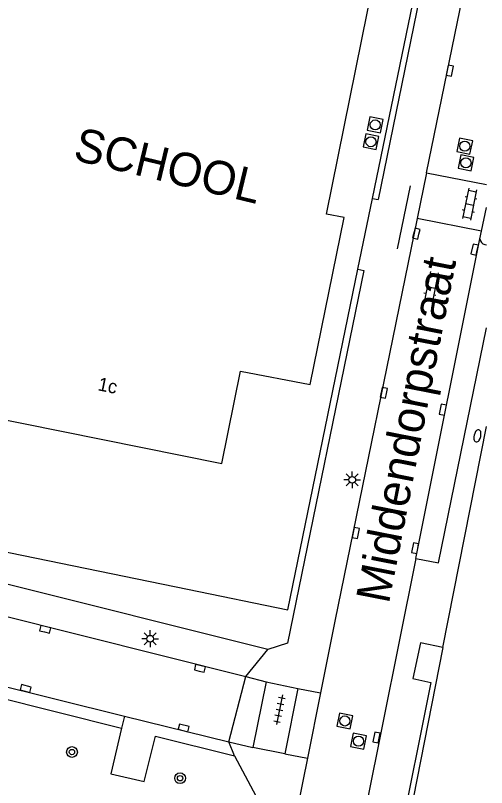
# Model space of a CAD drawing. Extents: x 124000 to 128010, y 398999 to 403000.
# Drawn here: x 127965 to 128000, y 399767.5 to 399824.9 of the extents above; entities that cross this region are included whole.
import ezdxf

# ---------------------------------------------------------------- set-up
doc = ezdxf.new("R2010")
doc.units = 0
for name, color, linetype in [('gg-afsc-hekwerk', 7, 'Continuous'), ('gg-anno-huisnummerreeks BGT', 7, 'Continuous'), ('gg-anno-openbare ruimte label', 7, 'Continuous'), ('gg-bbg-hoofdgebouw', 7, 'Continuous'), ('gg-knt-verharding', 7, 'Continuous'), ('gg-knt-verharding nz', 7, 'Continuous'), ('gt-anno-naam bijzondere bebouwing', 7, 'Continuous'), ('gt-grn-groengrens', 7, 'Continuous'), ('gt-grn-weggrens', 7, 'Continuous'), ('gt-symb-boom', 7, 'Continuous'), ('gt-symb-brandkraan', 7, 'Continuous'), ('gt-symb-klinker verharding', 7, 'Continuous'), ('gt-symb-kolk', 7, 'Continuous'), ('gt-symb-lichtmast', 7, 'Continuous'), ('gt-symb-rioolschacht', 7, 'Continuous'), ('gt-symb-tegel verharding', 7, 'Continuous')]:
    doc.layers.add(name, color=color, linetype=linetype)

# ---------------------------------------------------------------- blocks, each defined once
blk = doc.blocks.new('gt0-KL1')
at = {"layer": 'gt-symb-klinker verharding'}
for p, q in [((-1.15, 0.3), (1.15, 0.3)), ((-1, -0.3), (-1, 0.3)), ((-0.5, 0.3), (-0.5, 0.45)), ((0, -0.3), (0, 0.3)), ((0.5, 0.3), (0.5, 0.45)), ((1, -0.3), (1, 0.3)), ((-1.15, -0.3), (1.15, -0.3)), ((-0.5, -0.45), (-0.5, -0.3)), ((0.5, -0.45), (0.5, -0.3))]:
    blk.add_line(p, q, dxfattribs=at)
blk = doc.blocks.new('gt0-RS')
at = {"layer": 'gt-symb-rioolschacht'}
blk.add_lwpolyline([(-0.5, -0.5), (0.5, -0.5), (0.5, 0.5), (-0.5, 0.5)], close=True, dxfattribs=at)
blk.add_circle((0, 0), 0.375, dxfattribs=at)
blk = doc.blocks.new('gt0-KOLK')
at = {"layer": 'gt-symb-kolk'}
blk.add_lwpolyline([(0, 0), (0.375, 0), (0.375, 0.4), (-0.375, 0.4), (-0.375, 0), (0, 0)], dxfattribs=at)
blk = doc.blocks.new('gt0-TEG1')
at = {"layer": 'gt-symb-tegel verharding'}
for p, q in [((-1.125, 0), (1.125, 0)), ((-0.9, -0.25), (-0.9, 0.25)), ((-0.45, -0.25), (-0.45, 0.25)), ((0, -0.25), (0, 0.25)), ((0.45, -0.25), (0.45, 0.25)), ((0.9, -0.25), (0.9, 0.25))]:
    blk.add_line(p, q, dxfattribs=at)
blk = doc.blocks.new('gt0-LMAST')
at = {"layer": 'gt-symb-lichtmast'}
for p, q in [((-0.005, 0.246), (-0.005, 0.621)), ((-0.182, 0.173), (-0.447, 0.438)), ((0.172, 0.173), (0.437, 0.438)), ((-0.255, -0.004), (-0.63, -0.004)), ((-0.182, -0.181), (-0.447, -0.446)), ((-0.005, -0.254), (-0.005, -0.629)), ((0.437, -0.446), (0.172, -0.181)), ((0.245, -0.004), (0.62, -0.004))]:
    blk.add_line(p, q, dxfattribs=at)
blk.add_circle((-0.005, -0.004), 0.25, dxfattribs=at)
blk = doc.blocks.new('gt0-BR')
at = {"layer": 'gt-symb-brandkraan'}
for centre, radius, start, end in [((-0.244, 0), 0.206, 107.56694, 252.43307), ((0.599, -2.664), 3, 106.89205, 107.56694), ((0, -0.691), 0.938, 73.10799, 106.89205), ((-0.599, -2.664), 3, 72.43309, 73.10799), ((0.244, 0), 0.206, 287.56695, 72.43309), ((0.599, 2.664), 3, 252.43307, 253.10797), ((0, 0.691), 0.938, 253.10797, 286.89206), ((-0.599, 2.664), 3, 286.89206, 287.56695)]:
    blk.add_arc(centre, radius, start, end, dxfattribs=at)
blk = doc.blocks.new('gt0-BOOM')
at = {"layer": 'gt-symb-boom'}
for radius in [0.4, 0.2]:
    blk.add_circle((0, 0), radius, dxfattribs=at)

msp = doc.modelspace()

# ---------------------------------------------------------------- linework, layer by layer
at = {"layer": 'gg-afsc-hekwerk'}
for p, q in [((127994.323, 399812.251), (127993.344, 399807.559)), ((127990.445, 399806.042), (127991.531, 399811.307)), ((127954.571, 399787.02), (127977.785, 399782.271))]:
    msp.add_line(p, q, dxfattribs=at)
for points in [[(127991.531, 399811.307), (127997.499, 399840.227), (127997.022, 399840.296), (127997.416, 399842.012)], [(127977.785, 399782.271), (127985.226, 399780.749), (127990.445, 399806.042)]]:
    msp.add_lwpolyline(points, dxfattribs=at)
at = {"layer": 'gg-bbg-hoofdgebouw'}
msp.add_lwpolyline([(127962.481, 399795.212), (127980.335, 399791.615), (127981.705, 399798.468), (127986.891, 399797.467), (127989.408, 399809.891), (127988.103, 399810.138), (127992.471, 399831.715), (127988.588, 399832.497), (127990.403, 399841.545), (127971.977, 399845.258), (127970.12, 399836.249), (127966.271, 399836.988), (127961.926, 399815.425), (127960.629, 399815.677), (127958.243, 399803.919)], dxfattribs=at)
at = {"layer": 'gg-knt-verharding'}
for p, q in [((127999.558, 399848.454), (127991.947, 399811.214)), ((127995.54, 399813.202), (128000, 399835.052)), ((127995.54, 399813.202), (127994.845, 399809.802)), ((127995.54, 399813.202), (128000, 399812.35)), ((127999.634, 399808.878), (128000, 399810.619)), ((127999.634, 399808.878), (127994.845, 399809.802)), ((127999.511, 399808.293), (127999.634, 399808.878)), ((127999.861, 399807.883), (128000, 399807.854)), ((127996.758, 399777.935), (128000, 399794.355)), ((127915.159, 399792.543), (127982.103, 399775.787)), ((127983.748, 399777.784), (127954.114, 399785.195)), ((127994.732, 399784.548), (127990.603, 399763.919)), ((127980.845, 399770.921), (127982.103, 399775.787)), ((127983.628, 399775.396), (127982.64, 399770.511)), ((127983.628, 399775.396), (127985.982, 399774.902)), ((127985.982, 399774.902), (127985, 399770.039)), ((127987.661, 399774.574), (127986.681, 399769.71)), ((127973.096, 399772.845), (127972.871, 399771.941)), ((127973.096, 399772.845), (127980.845, 399770.921)), ((127985, 399770.039), (127982.64, 399770.511)), ((127986.681, 399769.71), (127985.647, 399764.582))]:
    msp.add_line(p, q, dxfattribs=at)
for points in [[(127994.845, 399809.802), (127988.734, 399779.896), (127987.661, 399774.574)], [(127990.872, 399805.953), (127985.212, 399778.261), (127983.748, 399777.784)], [(127994.732, 399784.548), (127996.44, 399784.231), (128000, 399801.692)], [(127913.92, 399787.633), (127942.487, 399780.443), (127973.096, 399772.845)], [(127996.758, 399777.935), (127995.08, 399778.275), (127994.51, 399775.626), (127995.853, 399775.342), (127993.461, 399763.364)], [(127972.871, 399771.941), (127972.078, 399768.547), (127974.547, 399767.983), (127975.384, 399771.362), (127981.262, 399769.893)], [(127981.262, 399769.893), (127982.843, 399766.917), (127982.527, 399765.353)]]:
    msp.add_lwpolyline(points, dxfattribs=at)
msp.add_arc((127999.94, 399808.305), 0.429, 181.56296, 259.40907, dxfattribs=at)
at = {"layer": 'gg-knt-verharding nz'}
msp.add_line((127994.732, 399784.548), (127999.511, 399808.293), dxfattribs=at)
at = {"layer": 'gt-grn-groengrens'}
for p, q in [((127991.531, 399811.307), (127991.947, 399811.214)), ((127990.445, 399806.042), (127990.872, 399805.953))]:
    msp.add_line(p, q, dxfattribs=at)
for points in [[(127844.714, 399800.508), (127858.037, 399798.572), (127870.019, 399796.35), (127883.126, 399793.753), (127897.002, 399790.79), (127911.038, 399787.476), (127972.871, 399771.941)], [(127996.758, 399777.935), (127993.443, 399761.167), (127998.765, 399759.841), (127997.588, 399755.199), (128000, 399754.592)]]:
    msp.add_lwpolyline(points, dxfattribs=at)
at = {"layer": 'gt-grn-weggrens'}
for p, q in [((127982.103, 399775.787), (127983.748, 399777.784)), ((127982.103, 399775.787), (127983.628, 399775.396)), ((127985.982, 399774.902), (127987.661, 399774.574)), ((127981.262, 399769.893), (127980.845, 399770.921)), ((127980.845, 399770.921), (127982.64, 399770.511)), ((127985, 399770.039), (127986.681, 399769.71))]:
    msp.add_line(p, q, dxfattribs=at)

# ---------------------------------------------------------------- block references
at = {"layer": 'gt-symb-boom'}
for p in [(127969.187, 399770.173), (127977.22, 399768.228)]:
    msp.add_blockref('gt0-BOOM', p, dxfattribs=at)
at = {"layer": 'gt-symb-brandkraan', "rotation": -102.93881062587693}
msp.add_blockref('gt0-BR', (127999.322, 399793.663), dxfattribs=at)
at = {"layer": 'gt-symb-klinker verharding'}
for p, rotation in [((127998.74, 399810.871), -101.5346206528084), ((127995.891, 399804.699), -101.53462065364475)]:
    msp.add_blockref('gt0-KL1', p, dxfattribs=dict(at, rotation=rotation))
at = {"layer": 'gt-symb-kolk'}
for p, rotation in [((127997.471, 399820.761), 78.7574742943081), ((127994.977, 399808.636), 75.58873496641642), ((127999.309, 399807.453), 77.324143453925), ((127992.561, 399796.821), 78.70129979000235), ((127996.944, 399795.566), 78.52151796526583), ((127990.475, 399786.408), 78.40926317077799), ((127994.88, 399785.283), 79.16208955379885), ((127967.148, 399779.092), -14.008443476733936), ((127978.652, 399776.192), -12.53502334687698), ((127965.697, 399774.699), -14.064036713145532), ((127977.434, 399771.774), -14.175142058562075), ((127992.025, 399771.214), 78.57767893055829)]:
    msp.add_blockref('gt0-KOLK', p, dxfattribs=dict(at, rotation=rotation))
at = {"layer": 'gt-symb-lichtmast'}
for p in [(127990.022, 399790.405), (127975.005, 399778.595)]:
    msp.add_blockref('gt0-LMAST', p, dxfattribs=at)
at = {"layer": 'gt-symb-rioolschacht'}
for p, rotation in [((127991.727, 399816.765), 78.63386214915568), ((127991.408, 399815.517), 78.63386214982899), ((127998.378, 399815.189), -101.53462065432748), ((127998.469, 399813.952), -101.53462065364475), ((127989.472, 399772.48), -101.53462065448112), ((127990.481, 399770.981), -101.53462065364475)]:
    msp.add_blockref('gt0-RS', p, dxfattribs=dict(at, rotation=rotation))
at = {"layer": 'gt-symb-tegel verharding', "rotation": -101.47848203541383}
msp.add_blockref('gt0-TEG1', (127984.602, 399773.32), dxfattribs=at)

# ---------------------------------------------------------------- texts
at = {"layer": 'gg-anno-huisnummerreeks BGT'}
msp.add_text('1c', height=1, rotation=348.6, dxfattribs=at).set_placement((127971.056, 399797.055))
at = {"layer": 'gg-anno-openbare ruimte label'}
msp.add_text('Middendorpstraat', height=2.5, rotation=78.9, dxfattribs=at).set_placement((127992.732, 399781.125))
at = {"layer": 'gt-anno-naam bijzondere bebouwing'}
msp.add_text('SCHOOL', height=2.5, rotation=346.46414, dxfattribs=at).set_placement((127969.19, 399814.19))

doc.saveas('drawing.dxf')
